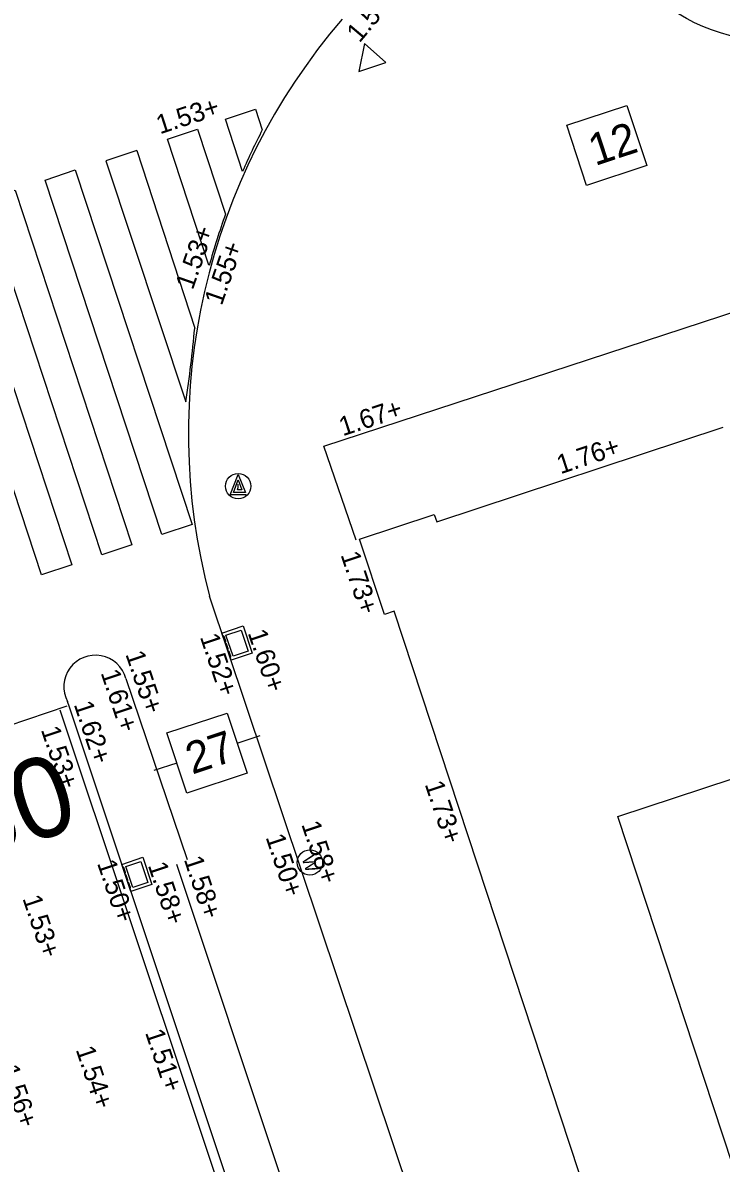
# Model space of a CAD drawing. Extents: x 122462 to 123306, y 485548 to 486417.
# Drawn here: x 122821.1 to 122832.11, y 486155.15 to 486173.11 of the extents above; entities that cross this region are included whole.
import ezdxf

# ---------------------------------------------------------------- set-up
doc = ezdxf.new("R2010")
doc.units = 0
for name, color, linetype in [('B-WE-AL-WERKGRENS-G', 7, 'Continuous'), ('B-WE-OG-HOOGTEPUNT-S', 7, 'Continuous'), ('B-WE-OG-TOPOKAART-G', 7, 'Continuous'), ('B-WE-VH-MATERIAALGRENS-G', 7, 'Continuous'), ('iba7-verkeersbord blauw', 7, 'Continuous'), ('iba7-verkeersbord rood', 7, 'Continuous'), ('V markering figuratie', 7, 'Continuous'), ('V materiaalscheiding algemeen', 7, 'Continuous'), ('V meubilair trammast', 7, 'Continuous'), ('V meubilair verkeersbord', 7, 'Continuous'), ('V riool trottoirkolk', 7, 'Continuous'), ('V trottoirband 180-200x250 mm specie', 7, 'Continuous'), ('X-WE-AL-TEKENBLAD-S', 7, 'Continuous')]:
    doc.layers.add(name, color=color, linetype=linetype)

msp = doc.modelspace()

# ---------------------------------------------------------------- linework, layer by layer
at = {"layer": 'B-WE-AL-WERKGRENS-G'}
msp.add_lwpolyline([(122857.632, 486078.279), (122830.484, 486160.606), (122900.937, 486183.81), (122887.855, 486222.555), (122665.445, 486149.273), (122678.196, 486110.449), (122807.072, 486152.895), (122835.324, 486068.154)], dxfattribs=at)
at = {"layer": 'B-WE-OG-TOPOKAART-G'}
msp.add_lwpolyline([(122835.493, 486145.416), (122834.311, 486145.025), (122834.351, 486144.904), (122833.159, 486144.52), (122832.786, 486145.648), (122832.936, 486145.697), (122826.954, 486163.84), (122826.803, 486163.791), (122826.41, 486164.979), (122827.587, 486165.368), (122827.626, 486165.251), (122832.144, 486166.739)], dxfattribs=at)
at = {"layer": 'B-WE-VH-MATERIAALGRENS-G'}
msp.add_lwpolyline([(122826.354, 486164.961), (122825.848, 486166.443), (122832.41, 486168.591), (122840.754, 486171.332), (122848.12, 486173.75), (122858.853, 486177.307), (122858.545, 486178.241), (122874.617, 486183.538), (122874.928, 486182.584), (122877.008, 486183.297), (122898.435, 486190.341)], dxfattribs=at)
at = {"layer": 'iba7-verkeersbord blauw'}
msp.add_circle((122825.627, 486159.884), 0.2, dxfattribs=at)
at = {"layer": 'iba7-verkeersbord rood'}
msp.add_circle((122832.992, 486175.817), 3, dxfattribs=at)
at = {"layer": 'V markering figuratie'}
for points in [[(122824.565, 486170.77), (122824.295, 486171.591), (122824.769, 486171.749), (122824.876, 486171.423)], [(122824.036, 486169.295), (122823.382, 486171.278), (122823.856, 486171.436), (122824.298, 486170.098)], [(122822.898, 486171.098), (122822.41, 486170.939), (122823.673, 486167.142)], [(122822.898, 486171.098), (122823.812, 486168.303)]]:
    msp.add_lwpolyline(points, dxfattribs=at)
for points in [[(122823.294, 486165.048), (122821.452, 486170.635), (122821.927, 486170.793), (122823.769, 486165.206)], [(122822.346, 486164.731), (122820.504, 486170.318), (122820.978, 486170.476), (122822.82, 486164.889)], [(122821.398, 486164.414), (122819.555, 486170.001), (122820.03, 486170.159), (122821.872, 486164.572)]]:
    msp.add_lwpolyline(points, close=True, dxfattribs=at)
for centre, radius, start, end in [((122834.778, 486166.31), 11.144, 152.6873, 156.4088), ((122834.778, 486166.31), 11.144, 160.128, 164.5054), ((122799.43, 486170.633), 24.493, 351.805, 354.5405)]:
    msp.add_arc(centre, radius, start, end, dxfattribs=at)
at = {"layer": 'V materiaalscheiding algemeen'}
for points in [[(122819.003, 486161.406), (122821.801, 486162.349)], [(122829.312, 486139.948), (122829.17, 486139.9), (122821.692, 486162.285)], [(122829.781, 486140.105), (122830.081, 486140.185), (122823.529, 486159.849)]]:
    msp.add_lwpolyline(points, dxfattribs=at)
at = {"layer": 'V meubilair trammast'}
msp.add_lwpolyline([(122826.397, 486172.344), (122826.825, 486172.484), (122826.49, 486172.784)], close=True, dxfattribs=at)
at = {"layer": 'V meubilair verkeersbord'}
msp.add_lwpolyline([(122824.621, 486165.674), (122824.369, 486165.674), (122824.496, 486165.997), (122824.61, 486165.712), (122824.425, 486165.712), (122824.496, 486165.912), (122824.552, 486165.752), (122824.483, 486165.752), (122824.496, 486165.792), (122824.497, 486165.842)], dxfattribs=at)
msp.add_circle((122824.496, 486165.812), 0.2, dxfattribs=at)
at = {"layer": 'V riool trottoirkolk'}
for p, q in [((122824.241, 486163.497), (122824.573, 486163.609)), ((122824.384, 486163.071), (122824.241, 486163.497)), ((122824.573, 486163.609), (122824.716, 486163.182)), ((122824.257, 486163.45), (122824.261, 486163.452)), ((122824.299, 486163.369), (122824.274, 486163.445)), ((122824.288, 486163.355), (122824.293, 486163.357)), ((122824.296, 486163.331), (122824.301, 486163.333)), ((122824.339, 486163.251), (122824.314, 486163.327)), ((122824.328, 486163.237), (122824.333, 486163.238)), ((122824.336, 486163.213), (122824.341, 486163.215)), ((122824.364, 486163.177), (122824.354, 486163.208)), ((122824.379, 486163.132), (122824.364, 486163.177)), ((122824.368, 486163.118), (122824.373, 486163.12)), ((122824.716, 486163.182), (122824.384, 486163.071)), ((122822.66, 486159.854), (122822.992, 486159.965)), ((122822.992, 486159.965), (122823.134, 486159.538)), ((122822.802, 486159.427), (122822.66, 486159.854)), ((122822.676, 486159.807), (122822.68, 486159.808)), ((122822.718, 486159.726), (122822.693, 486159.802)), ((122822.707, 486159.712), (122822.712, 486159.713)), ((122822.715, 486159.688), (122822.72, 486159.69)), ((122822.758, 486159.607), (122822.732, 486159.683)), ((122822.747, 486159.593), (122822.751, 486159.595)), ((122822.755, 486159.569), (122822.759, 486159.571)), ((122822.782, 486159.533), (122822.772, 486159.565)), ((122822.797, 486159.489), (122822.782, 486159.533)), ((122823.134, 486159.538), (122822.802, 486159.427)), ((122822.786, 486159.475), (122822.791, 486159.476))]:
    msp.add_line(p, q, dxfattribs=at)
for points in [[(122824.541, 486163.545), (122824.652, 486163.214), (122824.415, 486163.134), (122824.304, 486163.466)], [(122822.96, 486159.901), (122823.071, 486159.569), (122822.834, 486159.49), (122822.723, 486159.822)]]:
    msp.add_lwpolyline(points, close=True, dxfattribs=at)
for centre, start, end in [((122824.265, 486163.442), 18.5518, 108.5518), ((122824.29, 486163.366), 288.5518, 18.5518), ((122824.304, 486163.324), 18.5518, 108.5518), ((122824.33, 486163.248), 288.5518, 18.5518), ((122824.344, 486163.205), 18.5518, 108.5518), ((122824.37, 486163.129), 288.5518, 18.5518), ((122822.683, 486159.799), 18.4182, 108.4182), ((122822.709, 486159.723), 288.4182, 18.4182), ((122822.723, 486159.68), 18.4182, 108.4182), ((122822.748, 486159.604), 288.4182, 18.4182), ((122822.762, 486159.561), 18.4182, 108.4182), ((122822.788, 486159.486), 288.4182, 18.4182)]:
    msp.add_arc(centre, 0.01, start, end, dxfattribs=at)
at = {"layer": 'V trottoirband 180-200x250 mm specie'}
for points in [[(122834.911, 486138.929), (122832.725, 486138.213), (122824.045, 486164.077)], [(122822.726, 486162.78), (122823.694, 486159.928)], [(122821.835, 486162.331), (122821.806, 486162.417)], [(122829.312, 486139.948), (122821.835, 486162.331)]]:
    msp.add_lwpolyline(points, dxfattribs=at)
for centre, radius, start, end in [((122833.721, 486166.638), 10.009, 139.2783, 194.8273), ((122822.245, 486162.651), 0.498, 15.0523, 208.0126)]:
    msp.add_arc(centre, radius, start, end, dxfattribs=at)
at = {"layer": 'X-WE-AL-TEKENBLAD-S'}
for p, q in [((122824.479, 486161.763), (122824.844, 486161.884)), ((122823.53, 486161.45), (122823.165, 486161.33))]:
    msp.add_line(p, q, dxfattribs=at)
for points in [[(122829.676, 486171.497), (122830.626, 486171.81), (122830.939, 486170.861), (122829.989, 486170.547)], [(122823.373, 486161.925), (122824.323, 486162.238), (122824.636, 486161.289), (122823.686, 486160.975)]]:
    msp.add_lwpolyline(points, close=True, dxfattribs=at)

# ---------------------------------------------------------------- texts
at = {"layer": 'B-WE-OG-HOOGTEPUNT-S'}
for s, rotation, p in [('1.55+', 50.0725, (122826.409, 486172.785)), ('1.53+', 18.0768, (122823.263, 486171.354)), ('1.53+', 70.7829, (122823.78, 486168.892)), ('1.55+', 70.7829, (122824.237, 486168.645)), ('1.67+', 18.1253, (122826.145, 486166.597)), ('1.76+', 18.3542, (122829.578, 486165.999)), ('1.73+', 288.3809, (122826.109, 486164.731)), ('1.52+', 288.6664, (122823.89, 486163.438)), ('1.60+', 288.6664, (122824.644, 486163.502)), ('1.55+', 288.6664, (122822.716, 486163.165)), ('1.61+', 288.3809, (122822.326, 486162.872)), ('1.62+', 288.3809, (122821.902, 486162.375)), ('1.53+', 288.6664, (122821.383, 486161.976)), ('1.73+', 288.3809, (122827.435, 486161.118)), ('1.58+', 288.3809, (122825.489, 486160.485)), ('1.50+', 288.3809, (122824.927, 486160.282)), ('1.50+', 288.6664, (122822.269, 486159.873)), ('1.58+', 288.3809, (122823.07, 486159.841)), ('1.58+', 288.3809, (122823.637, 486159.933)), ('1.53+', 288.6664, (122821.092, 486159.317)), ('1.51+', 288.6664, (122823.025, 486157.205)), ('1.54+', 288.6664, (122821.932, 486156.937)), ('1.56+', 288.6561, (122820.736, 486156.643))]:
    msp.add_text(s, height=0.3, rotation=rotation, dxfattribs=at).set_placement(p)
at = {"layer": 'iba7-verkeersbord blauw'}
msp.add_text('W', height=0.2, rotation=288.2481, dxfattribs=at).set_placement((122825.494, 486159.952))
at = {"layer": 'V markering figuratie'}
msp.add_text('30', height=1.26, rotation=18.2384, dxfattribs=at).set_placement((122820.258, 486159.867))
at = {"layer": 'X-WE-AL-TEKENBLAD-S'}
for s, p in [('12', (122830.122, 486170.854)), ('27', (122823.771, 486161.267))]:
    msp.add_text(s, height=0.5, rotation=18.2603, dxfattribs=at).set_placement(p)

doc.saveas('drawing.dxf')
